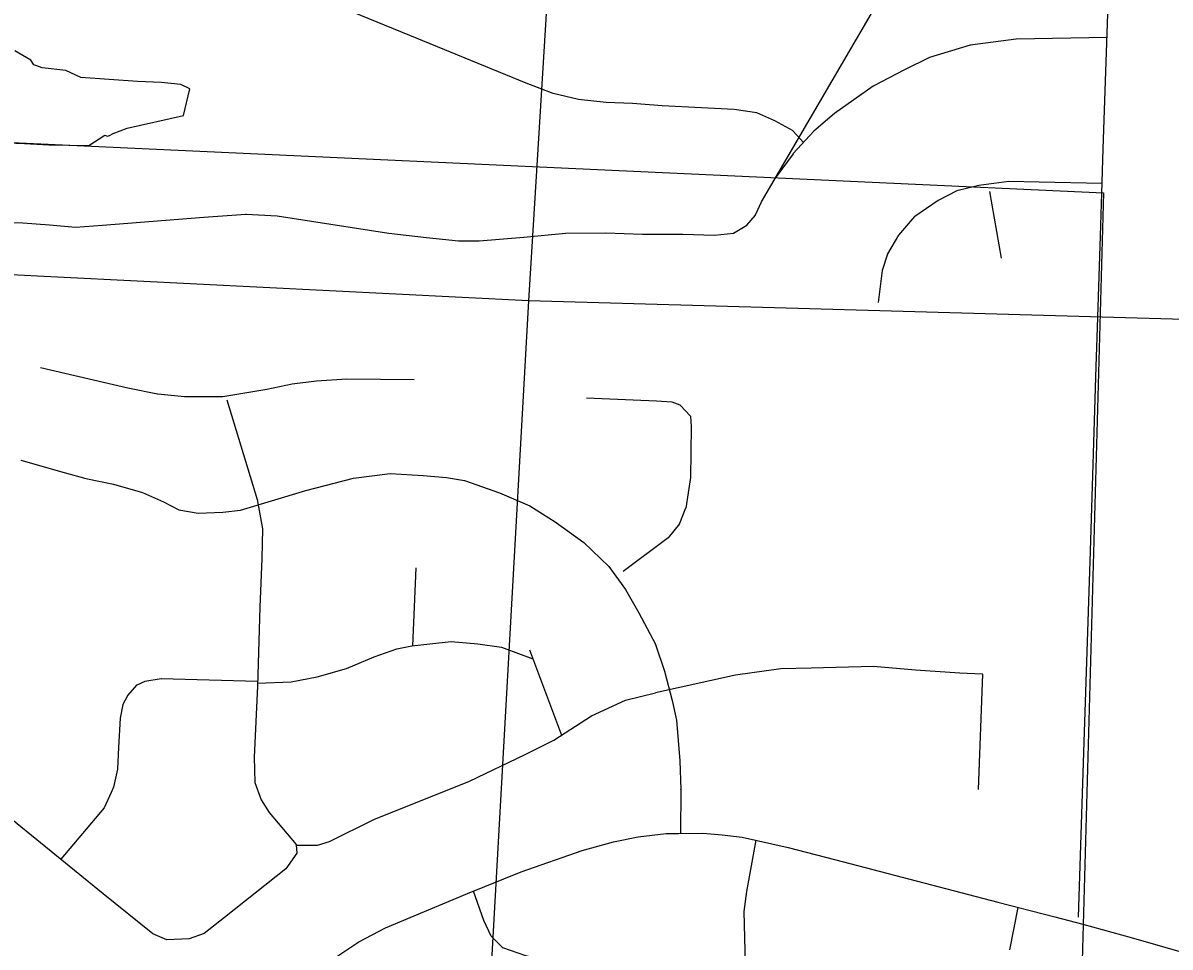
# Model space of a CAD drawing. Extents: x 1219626 to 1426462, y 456797 to 752399.
# Drawn here: x 1355120 to 1358143, y 556068 to 558505 of the extents above; entities that cross this region are included whole.
import ezdxf

# ---------------------------------------------------------------- set-up
doc = ezdxf.new("R2010")
doc.units = 0
for name, color, linetype in [('Cities Incorporated Area', 7, 'Continuous'), ('City Streets', 7, 'Continuous'), ('Connecting Roads', 7, 'Continuous'), ('Lakes and Ponds', 7, 'Continuous'), ('Local Roads Paved', 7, 'Continuous'), ('Section Lines', 7, 'Continuous')]:
    doc.layers.add(name, color=color, linetype=linetype)

msp = doc.modelspace()

# ---------------------------------------------------------------- linework, layer by layer
at = {"layer": 'Cities Incorporated Area'}
for p, q in [((1350791.9, 558387.4), (1357967.6, 558056.6)), ((1357967.6, 558056.6), (1357887.9, 555196.3))]:
    msp.add_line(p, q, dxfattribs=at)
at = {"layer": 'City Streets'}
for p, q in [((1357580.5, 558062), (1357531.3, 558037)), ((1357638.7, 558076), (1357580.8, 558062.1)), ((1357717.5, 558086.4), (1357638.8, 558076)), ((1357666.5, 558060.4), (1357697.7, 557884.4)), ((1357798.2, 558084.6), (1357717.7, 558086.4)), ((1357963.8, 558081.7), (1357798.2, 558084.6)), ((1357531.2, 558036.9), (1357469.8, 557994.5)), ((1357469.6, 557994.4), (1357427.2, 557945.1)), ((1357427.1, 557945), (1357397.8, 557895.7)), ((1357397.7, 557895.5), (1357383.9, 557852.4)), ((1357383.8, 557852.2), (1357373.4, 557767.3)), ((1355166.2, 557596.5), (1355395.9, 557542.8)), ((1355396, 557542.8), (1355474.8, 557527.2)), ((1355762.7, 557539.3), (1355829.4, 557553.2)), ((1355829.5, 557553.2), (1355893.6, 557561)), ((1355893.6, 557561), (1355973.3, 557566.2)), ((1355973.4, 557566.2), (1356151.1, 557564.5)), ((1355474.9, 557527.2), (1355545.9, 557520.3)), ((1355546, 557520.3), (1355646.4, 557520.3)), ((1355646.6, 557520.3), (1355762.7, 557539.3)), ((1356605.3, 557516.8), (1356789.1, 557508.1)), ((1355656.9, 557510.7), (1355736.7, 557248.1)), ((1356789.1, 557508.1), (1356829.7, 557505.5)), ((1356830, 557505.5), (1356851.3, 557497.8)), ((1356851.7, 557497.5), (1356879, 557468.5)), ((1356879.3, 557467.9), (1356881, 557439.7)), ((1356881, 557439.6), (1356879.3, 557306.2)), ((1355114.3, 557352), (1355228.6, 557320)), ((1355228.6, 557320), (1355285.8, 557303.5)), ((1355285.9, 557303.5), (1355358.6, 557288.8)), ((1355865, 557272.3), (1355990.6, 557304.4)), ((1355990.7, 557304.4), (1356087.7, 557316.5)), ((1356087.9, 557316.5), (1356174.5, 557311.3)), ((1356174.5, 557311.3), (1356236, 557306.1)), ((1356236.1, 557306.1), (1356283.6, 557298.3)), ((1356879.3, 557306.1), (1356866.3, 557225.6)), ((1355358.7, 557288.8), (1355434.9, 557267.1)), ((1355693.4, 557220.3), (1355865, 557272.3)), ((1356283.8, 557298.3), (1356375.6, 557266.3)), ((1355435, 557267.1), (1355490.4, 557242)), ((1355490.5, 557242), (1355530.2, 557221.2)), ((1355736.7, 557248), (1355751.4, 557171)), ((1356375.6, 557266.2), (1356455.3, 557231.6)), ((1355530.5, 557221.1), (1355581.4, 557212.5)), ((1355581.6, 557212.5), (1355646.5, 557215.1)), ((1355646.5, 557215.1), (1355693.2, 557220.3)), ((1356455.4, 557231.5), (1356522.1, 557189.1)), ((1356866.2, 557225.4), (1356849.9, 557184.9)), ((1356522.1, 557189.1), (1356597.5, 557135.4)), ((1356849.7, 557184.6), (1356820.4, 557147.6)), ((1355751.4, 557170.8), (1355749.7, 557092.9)), ((1356597.6, 557135.3), (1356663.4, 557072.1)), ((1356820.2, 557147.4), (1356701.6, 557058.2)), ((1355749.7, 557092.8), (1355744.5, 556964.6)), ((1356155.4, 557068.6), (1356146.7, 556862.5)), ((1356663.5, 557072), (1356707.6, 557011.4)), ((1356707.7, 557011.3), (1356743.2, 556949.8)), ((1355744.5, 556964.5), (1355737.5, 556756.5)), ((1356743.2, 556949.8), (1356786.5, 556866.7)), ((1356045.3, 556833.7), (1356105, 556854.4)), ((1356105.2, 556854.5), (1356145, 556862.2)), ((1356145, 556862.3), (1356191.8, 556868.3)), ((1356191.8, 556868.3), (1356248.1, 556874.4)), ((1356248.3, 556874.4), (1356318.4, 556867.5)), ((1356318.4, 556867.5), (1356380.7, 556858.8)), ((1356380.9, 556858.7), (1356463.3, 556828.3)), ((1356454.5, 556851.9), (1356538.6, 556626.9)), ((1356786.6, 556866.5), (1356810.8, 556795.5)), ((1355972.5, 556803.3), (1356045.3, 556833.6)), ((1355895.4, 556780.8), (1355972.4, 556803.3)), ((1356810.8, 556795.5), (1356830.7, 556718.4)), ((1356997.2, 556786), (1357116.8, 556803.3)), ((1357116.9, 556803.3), (1357196.6, 556805)), ((1357196.6, 556805), (1357361.2, 556809.4)), ((1357361.4, 556809.4), (1357472.3, 556799)), ((1357472.3, 556799), (1357588.4, 556791.2)), ((1357588.5, 556791.2), (1357647.3, 556788.6)), ((1357648.2, 556787.6), (1357637, 556484.3)), ((1355419.2, 556758.9), (1355395.2, 556731.4)), ((1355440.9, 556768.6), (1355419.6, 556759.2)), ((1355484.3, 556775.5), (1355441.2, 556768.6)), ((1355737.9, 556768.2), (1355484.5, 556775.6)), ((1355737.8, 556764.5), (1355826.8, 556767.8)), ((1355826.9, 556767.8), (1355895.3, 556780.8)), ((1356786.5, 556739.2), (1356997.2, 556786)), ((1355395, 556731.2), (1355383, 556708.1)), ((1355737.5, 556756.5), (1355728.9, 556569.3)), ((1356707.7, 556719.2), (1356786.5, 556739.1)), ((1355382.9, 556707.8), (1355376, 556671.6)), ((1356618.4, 556678.5), (1356707.6, 556719.2)), ((1356830.7, 556718.3), (1356842, 556666.4)), ((1355376, 556671.5), (1355371.7, 556594.4)), ((1356549, 556633.4), (1356618.3, 556678.4)), ((1356842, 556666.3), (1356850.7, 556559.7)), ((1356443.2, 556576.2), (1356518.6, 556614.3)), ((1356518.7, 556614.3), (1356549, 556633.4)), ((1355371.7, 556594.4), (1355369.1, 556538.1)), ((1356296.7, 556506), (1356443.2, 556576.2)), ((1355728.9, 556569.2), (1355730.6, 556502.6)), ((1356850.7, 556559.7), (1356853.3, 556484.3)), ((1355218.2, 556301.3), (1354948.6, 556519.8)), ((1355369.1, 556537.9), (1355358.7, 556490.4)), ((1355358.7, 556490.3), (1355352.6, 556475.6)), ((1355730.7, 556502.3), (1355747.9, 556456.6)), ((1356044.5, 556404.5), (1356296.7, 556505.9)), ((1355352.6, 556475.6), (1355333.6, 556435.8)), ((1355748, 556456.4), (1355768.7, 556423.6)), ((1356853.3, 556484.2), (1356852.3, 556367.6)), ((1355333.5, 556435.6), (1355219.7, 556300.1)), ((1355768.8, 556423.5), (1355839.6, 556338.9)), ((1355927.5, 556346.5), (1356044.4, 556404.5)), ((1355839.9, 556338.3), (1355841.5, 556316.4)), ((1355840, 556337.1), (1355896, 556336.9)), ((1355896.3, 556336.9), (1355927.3, 556346.4)), ((1355841.4, 556315.8), (1355813, 556274.6)), ((1355330.9, 556208.6), (1355218.2, 556301.3)), ((1355812.8, 556274.4), (1355650.8, 556146.2)), ((1355461.7, 556103.8), (1355330.9, 556208.6)), ((1355650.8, 556146.2), (1355597.2, 556104.6)), ((1355498.9, 556087.3), (1355462, 556103.6)), ((1355597, 556104.5), (1355558.2, 556089.9)), ((1355557.9, 556089.8), (1355499.4, 556087.2))]:
    msp.add_line(p, q, dxfattribs=at)
for points in [[(1357050.8, 556350.3), (1357026.4, 556215.2), (1357019.6, 556162.4), (1357024.7, 555954.4), (1357019.6, 555893.1), (1356995.7, 555828.3)], [(1356416.2, 555219.8), (1356462.2, 555282), (1356601.1, 555624.6), (1356683.8, 555846.2), (1356690.6, 555910.1), (1356677.8, 555947.6), (1356648.9, 555981.7), (1356607.1, 556003), (1356445.2, 556045.6), (1356384.7, 556066.1), (1356354, 556096.8), (1356334.4, 556138.5), (1356306.7, 556216.1)], [(1357720.1, 556061), (1357742.3, 556173.1)]]:
    msp.add_lwpolyline(points, dxfattribs=at)
for centre, start, end in [((1357581, 558061.1), 103.431, 116.9657), ((1357638.9, 558075), 97.5121, 103.431), ((1357717.7, 558085.4), 88.768, 97.5121), ((1357798.3, 558085.6), 268.768, 269.0008), ((1357531.7, 558036.1), 116.9657, 124.6111), ((1357470.3, 557993.7), 124.6111, 139.316), ((1357428, 557944.5), 139.316, 149.1843), ((1357398.6, 557895.2), 149.1843, 162.2553), ((1357384.8, 557852.1), 162.2553, 173.0189), ((1355396.2, 557543.8), 256.8318, 258.8112), ((1355829.6, 557552.2), 96.9343, 101.7386), ((1355893.7, 557560), 93.7314, 96.9343), ((1355973.4, 557565.2), 89.441, 93.7314), ((1355475, 557528.2), 258.8112, 264.4278), ((1355546, 557521.3), 264.4278, 270), ((1355646.4, 557521.3), 270, 279.3236), ((1355762.5, 557540.3), 279.3236, 281.7386), ((1356789.1, 557507.1), 86.3478, 87.2994), ((1356829.7, 557504.5), 70.2011, 86.3478), ((1356851, 557496.9), 43.2643, 70.2011), ((1356878.3, 557467.8), 3.4682, 43.2643), ((1356880, 557439.6), 359.2559, 3.4682), ((1355228.4, 557319), 73.94, 74.3417), ((1355286.1, 557304.5), 253.94, 258.559), ((1355990.9, 557303.4), 97.125, 104.3148), ((1356087.8, 557315.5), 86.5664, 97.125), ((1356174.4, 557310.3), 85.1696, 86.5664), ((1356235.9, 557305.1), 80.7067, 85.1696), ((1356878.3, 557306.2), 350.8377, 359.2559), ((1355358.4, 557287.8), 74.1406, 78.559), ((1355865.2, 557271.4), 104.3148, 106.8584), ((1356283.5, 557297.3), 70.7581, 80.7067), ((1355434.6, 557266.2), 65.6235, 74.1406), ((1355490, 557241.1), 62.4472, 65.6235), ((1355735.7, 557247.8), 10.8139, 16.8899), ((1356375.2, 557265.3), 66.5014, 70.7581), ((1355530.7, 557222.1), 242.4472, 260.3803), ((1355581.6, 557213.5), 260.3803, 272.2906), ((1355646.4, 557216.1), 272.2906, 276.3402), ((1355693.1, 557221.3), 276.3402, 286.8584), ((1356454.9, 557230.7), 57.5288, 66.5014), ((1356865.3, 557225.8), 337.9887, 350.8377), ((1356521.6, 557188.3), 54.5247, 57.5288), ((1356848.9, 557185.3), 321.6667, 337.9887), ((1355750.4, 557170.8), 358.727, 10.8139), ((1356596.9, 557134.6), 46.1535, 54.5247), ((1356819.6, 557148.2), 306.9368, 321.6667), ((1355748.7, 557092.9), 357.6785, 358.727), ((1356662.7, 557071.4), 36.076, 46.1535), ((1356706.8, 557010.8), 30.0049, 36.076), ((1355745.5, 556964.5), 177.6785, 178.0908), ((1356742.3, 556949.3), 27.512, 30.0049), ((1356105.4, 556853.5), 101.0702, 109.179), ((1356145.2, 556861.3), 97.386, 101.0702), ((1356191.9, 556867.3), 96.1466, 97.386), ((1356248.2, 556873.4), 84.3595, 96.1466), ((1356318.3, 556866.5), 82.0928, 84.3595), ((1356380.6, 556857.8), 69.7024, 82.0928), ((1356785.6, 556866.2), 18.8532, 27.512), ((1356045.7, 556832.7), 109.179, 112.6199), ((1355972.1, 556804.2), 286.2849, 292.6199), ((1356809.8, 556795.2), 14.4898, 18.8532), ((1357116.9, 556802.3), 91.2454, 98.2463), ((1357196.6, 556806), 271.2454, 271.5074), ((1357361.3, 556808.4), 84.6442, 91.5074), ((1357472.4, 556800), 264.6442, 266.1575), ((1357588.5, 556792.2), 266.1575, 267.5104), ((1357647.2, 556787.6), 357.8789, 87.5104), ((1355420, 556758.3), 113.7495, 138.8141), ((1355441.3, 556767.7), 99.0903, 113.7495), ((1355484.5, 556774.6), 88.3337, 99.0903), ((1355826.7, 556768.8), 272.0953, 280.751), ((1355895.1, 556781.7), 280.751, 286.2849), ((1356997.4, 556785), 98.2463, 102.5288), ((1355395.9, 556730.8), 138.8141, 152.5924), ((1355736.5, 556756.5), 357.3493, 358.0908), ((1356786.8, 556738.2), 102.5288, 104.1843), ((1355383.9, 556707.6), 152.5924, 169.2157), ((1356708, 556718.3), 104.1843, 114.5277), ((1356829.8, 556718.1), 12.2251, 14.4898), ((1355377, 556671.4), 169.2157, 176.7845), ((1356618.8, 556677.6), 114.5277, 123.0239), ((1356841, 556666.2), 4.648, 12.2251), ((1356518.2, 556615.2), 296.8279, 302.1523), ((1356548.4, 556634.2), 302.1523, 303.0239), ((1355372.7, 556594.3), 176.7845, 177.3575), ((1356442.8, 556577.1), 295.6079, 296.8279), ((1355729.9, 556569.2), 177.3493, 181.4879), ((1356849.7, 556559.6), 1.9749, 4.648), ((1355368.1, 556538.2), 347.692, 357.3575), ((1355357.7, 556490.6), 337.6199, 347.692), ((1355731.6, 556502.7), 181.4879, 200.6744), ((1356296.3, 556506.9), 291.9032, 295.6079), ((1355351.7, 556476), 334.44, 337.6199), ((1355748.8, 556457), 200.6744, 212.2756), ((1356852.3, 556484.3), 359.5185, 1.9749), ((1355332.7, 556436.3), 319.9894, 334.44), ((1355769.6, 556424.2), 212.2756, 219.9204), ((1356044.8, 556403.6), 111.9032, 116.395), ((1355838.9, 556338.2), 4.3987, 39.9204), ((1355896, 556337.9), 269.787, 286.9908), ((1355927, 556347.4), 286.9908, 296.395), ((1355840.5, 556316.4), 325.4915, 4.3987), ((1355217.6, 556300.6), 50.543, 50.9825), ((1355812.2, 556275.2), 308.3596, 325.4915), ((1355331.6, 556209.4), 230.543, 231.2939), ((1355650.2, 556147), 307.7468, 308.3596), ((1355462.4, 556104.5), 231.2939, 246.1613), ((1355596.6, 556105.4), 290.6955, 307.7468), ((1355499.3, 556088.2), 246.1613, 272.5261), ((1355557.9, 556090.8), 272.5261, 290.6955)]:
    msp.add_arc(centre, 1, start, end, dxfattribs=at)
at = {"layer": 'Connecting Roads'}
for points in [[(1357901.6, 556147.7), (1357916.4, 556608.9), (1357932.8, 557112.6), (1357948.4, 557598.9), (1357951, 557675.2), (1357959.3, 557943.5), (1357963, 558056.4)], [(1355946.7, 556043.6), (1356004.8, 556082.7), (1356075, 556119.1), (1356291.7, 556210.1), (1356433, 556266.9), (1356593.9, 556323.2), (1356675.8, 556345.8), (1356740.8, 556358.8), (1356814.5, 556367.5), (1356847.4, 556367.5), (1356911.6, 556369.2), (1356962.3, 556364.8), (1357015.2, 556358.3), (1357136.6, 556331), (1357282.2, 556292.9), (1357689.2, 556186.7), (1357838.8, 556148.5), (1357912.9, 556128.6)]]:
    msp.add_lwpolyline(points, dxfattribs=at)
at = {"layer": 'Lakes and Ponds'}
msp.add_lwpolyline([(1355007.6, 558191.7), (1355123.7, 558186.5), (1355187.9, 558183), (1355293.7, 558181.3), (1355335.3, 558209), (1355342.9, 558205.9), (1355348, 558208.4), (1355357.8, 558213.4), (1355394.2, 558227.2), (1355543.3, 558261.1), (1355559.7, 558331.4), (1355535.5, 558342.8), (1355485.3, 558347.7), (1355422, 558350.3), (1355272, 558360.8), (1355233, 558379), (1355170.6, 558386.8), (1355154.1, 558392.8), (1355148.9, 558394.6), (1355140.2, 558406.7), (1355098.6, 558431)], dxfattribs=at)
at = {"layer": 'Local Roads Paved'}
for p, q in [((1357066.1, 558033.1), (1358018.3, 559665.3)), ((1357737.5, 558461.7), (1357616.3, 558446.2)), ((1357976.6, 558466.7), (1357737.6, 558461.8)), ((1357616.1, 558446.1), (1357508.8, 558413.2)), ((1357508.6, 558413.2), (1357442.8, 558381.1)), ((1357442.8, 558381.1), (1357360.5, 558337.8)), ((1356517.3, 558318.7), (1356446.3, 558345.6)), ((1357360.4, 558337.7), (1357258.2, 558265.9)), ((1356584, 558303.1), (1356517.4, 558318.7)), ((1356656.9, 558295.3), (1356584.2, 558303.1)), ((1356726.3, 558292.7), (1356657, 558295.3)), ((1356804.3, 558285.8), (1356726.3, 558292.7)), ((1356994.1, 558276.2), (1356804.3, 558285.8)), ((1357053.8, 558267.6), (1356994.2, 558276.2)), ((1357100.8, 558246.8), (1357054.1, 558267.5)), ((1357149.2, 558220), (1357100.8, 558246.7)), ((1357258.1, 558265.8), (1357204.4, 558219)), ((1357177.1, 558189.5), (1357149.5, 558219.8)), ((1357204.4, 558219), (1357149.8, 558160.1)), ((1357149.7, 558160), (1357102.5, 558095.5)), ((1357050.6, 557998.5), (1357066.1, 558033)), ((1355707.7, 558001), (1355789.9, 557996.6)), ((1355790, 557996.6), (1355880.1, 557981.9)), ((1357027.2, 557971.6), (1357050.4, 557998.3)), ((1355066.1, 557979.3), (1355119.8, 557977.6)), ((1355119.9, 557977.6), (1355190.1, 557972.4)), ((1355190.1, 557972.4), (1355258.5, 557966.3)), ((1355258.6, 557966.3), (1355329.6, 557971.5)), ((1355880.2, 557981.9), (1356083.9, 557950.7)), ((1356992.6, 557950.8), (1357027, 557971.4)), ((1356322.3, 557929.9), (1356440.2, 557940.3)), ((1356440.2, 557940.3), (1356549.4, 557950.7)), ((1356549.5, 557950.7), (1356656, 557951.6)), ((1356656.1, 557951.6), (1356752.3, 557948.1)), ((1356752.3, 557948.1), (1356858.9, 557948.1)), ((1356858.9, 557948.1), (1356942.1, 557945.5)), ((1356942.2, 557945.5), (1356992.2, 557950.7)), ((1356267.7, 557929.9), (1356322.2, 557929.9))]:
    msp.add_line(p, q, dxfattribs=at)
for points in [[(1357963, 558056.4), (1357966.6, 558172.6), (1357984, 558682.8), (1358003.9, 559255), (1358023, 559801.2), (1358041.2, 560321.3), (1358059.4, 560868.4)], [(1356446.2, 558345.6), (1356139.4, 558471.3), (1355986.8, 558533.7)], [(1355329.6, 557971.5), (1355596.7, 557992.3), (1355707.6, 558001)], [(1356083.9, 557950.7), (1356183.6, 557939.4), (1356267.6, 557929.9)], [(1357912.9, 556128.6), (1358040.3, 556093.3), (1358364.6, 556000.5), (1358553.6, 555954.6), (1358763.4, 555904.3), (1359392.8, 555747.4), (1359643.3, 555682.4), (1359908.6, 555618.2), (1360511.1, 555467.4), (1361224.6, 555288.8), (1361553.2, 555207.3), (1361677.1, 555187.3), (1361927.7, 555157)]]:
    msp.add_lwpolyline(points, dxfattribs=at)
for centre, start, end in [((1357737.6, 558460.8), 91.1836, 97.3264), ((1357616.4, 558445.2), 97.3264, 107.0378), ((1357509.1, 558412.3), 107.0378, 115.9588), ((1357443.3, 558380.2), 115.9588, 117.7585), ((1356446.6, 558346.5), 247.7258, 249.291), ((1357361, 558336.9), 117.7585, 125.1222), ((1356517.6, 558319.7), 249.291, 256.8425), ((1356584.3, 558304.1), 256.8425, 263.8845), ((1356657, 558296.3), 263.8845, 267.8524), ((1356726.2, 558291.7), 84.9204, 87.8524), ((1356804.4, 558286.8), 264.9204, 267.1245), ((1356994.1, 558275.2), 81.7537, 87.1245), ((1357053.7, 558266.6), 66.0375, 81.7537), ((1357100.3, 558245.9), 61.0323, 66.0375), ((1357258.8, 558265), 125.1222, 131.0548), ((1357148.7, 558219.1), 42.3974, 61.0323), ((1357205.1, 558218.3), 131.0548, 137.1858), ((1357150.5, 558159.4), 137.1858, 143.8129), ((1357067, 558032.6), 149.7436, 155.7723), ((1355707.6, 558000), 86.9872, 94.4672), ((1355789.9, 557995.6), 80.7164, 86.9872), ((1357049.7, 557998.9), 318.9452, 335.7723), ((1355119.8, 557976.6), 85.7636, 88.1524), ((1355190, 557971.4), 84.9364, 85.7636), ((1355258.6, 557967.3), 264.9364, 274.1849), ((1355329.6, 557972.5), 274.1849, 274.4556), ((1355880.3, 557982.9), 260.7164, 261.2905), ((1357026.5, 557972.3), 300.9638, 318.9452), ((1356084, 557951.7), 261.2905, 263.5505), ((1356440.1, 557941.3), 275.0425, 275.4403), ((1356549.5, 557949.7), 90.4658, 95.4403), ((1356656, 557950.6), 87.9362, 90.4658), ((1356752.3, 557949.1), 267.9362, 270), ((1356858.9, 557947.1), 88.2101, 90), ((1356942.1, 557946.5), 268.2101, 275.9061), ((1356992.1, 557951.7), 275.9061, 300.9638), ((1356267.7, 557930.9), 263.5302, 270), ((1356322.2, 557930.9), 270, 275.0425)]:
    msp.add_arc(centre, 1, start, end, dxfattribs=at)
at = {"layer": 'Section Lines'}
for p, q in [((1356778.8, 563102.9), (1356452.5, 557772.5)), ((1356452.5, 557772.5), (1350969.2, 558045.4)), ((1356452.5, 557772.5), (1356200, 553284.7)), ((1361786.5, 557619.5), (1356452.5, 557772.5))]:
    msp.add_line(p, q, dxfattribs=at)

doc.saveas('drawing.dxf')
